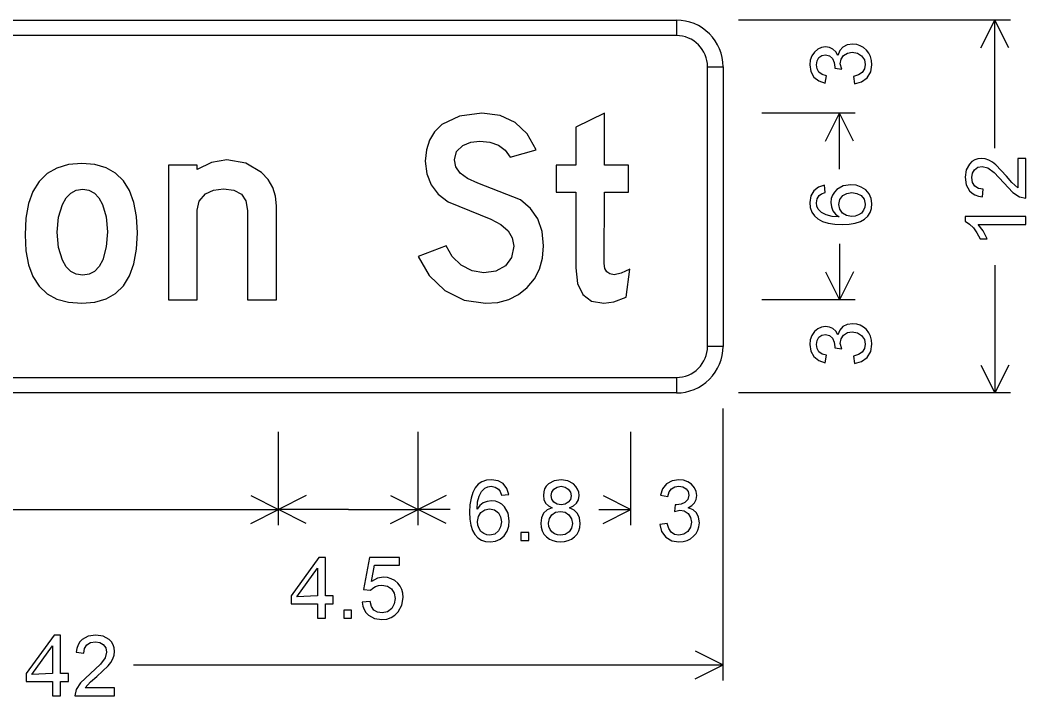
# Model space of a CAD drawing. Extents: x 1001568 to 1002149, y 1840825 to 1841423.
# Drawn here: x 1001907.88 to 1001913.28, y 1840984.14 to 1840987.76 of the extents above; entities that cross this region are included whole.
import ezdxf

# ---------------------------------------------------------------- set-up
doc = ezdxf.new("R2010")
doc.units = 0
doc.layers.add('SIGNS', color=7, linetype='Continuous')

msp = doc.modelspace()

# ---------------------------------------------------------------- linework, layer by layer
at = {"layer": 'SIGNS'}
for p, q in [((1001911.403, 1840987.7608), (1001911.403, 1840987.6774)), ((1001913.1946, 1840987.7608), (1001911.7363, 1840987.7608)), ((1001912.3613, 1840987.7608), (1001911.8613, 1840987.7608)), ((1001913.0368, 1840987.6118), (1001913.1113, 1840987.7608)), ((1001913.1113, 1840987.0744), (1001913.1113, 1840987.7608)), ((1001913.1858, 1840987.6118), (1001913.1113, 1840987.7608)), ((1001911.5696, 1840987.5108), (1001911.653, 1840987.5108)), ((1001912.3613, 1840987.2608), (1001911.8613, 1840987.2608)), ((1001912.2035, 1840987.1118), (1001912.278, 1840987.2608)), ((1001912.278, 1840986.9611), (1001912.278, 1840987.2608)), ((1001912.3525, 1840987.1118), (1001912.278, 1840987.2608)), ((1001912.278, 1840986.5604), (1001912.278, 1840986.2608)), ((1001913.1113, 1840986.4471), (1001913.1113, 1840985.7608)), ((1001912.2035, 1840986.4098), (1001912.278, 1840986.2608)), ((1001912.3525, 1840986.4098), (1001912.278, 1840986.2608)), ((1001912.3613, 1840986.2608), (1001911.8613, 1840986.2608)), ((1001912.3613, 1840986.2608), (1001911.8613, 1840986.2608)), ((1001911.653, 1840986.0108), (1001911.5696, 1840986.0108)), ((1001913.0368, 1840985.9098), (1001913.1113, 1840985.7608)), ((1001913.1858, 1840985.9098), (1001913.1113, 1840985.7608)), ((1001911.403, 1840985.8441), (1001911.403, 1840985.7608)), ((1001913.1946, 1840985.7608), (1001911.7363, 1840985.7608)), ((1001912.3613, 1840985.7608), (1001911.8613, 1840985.7608)), ((1001911.653, 1840984.2191), (1001911.653, 1840985.6774)), ((1001909.268, 1840985.0524), (1001909.268, 1840985.5524)), ((1001910.018, 1840985.0524), (1001910.018, 1840985.5524)), ((1001911.158, 1840985.0524), (1001911.158, 1840985.5524)), ((1001911.158, 1840985.0524), (1001911.158, 1840985.5524)), ((1001911.653, 1840985.0524), (1001911.653, 1840985.5524)), ((1001909.119, 1840985.2103), (1001909.268, 1840985.1358)), ((1001909.417, 1840985.2103), (1001909.268, 1840985.1358)), ((1001909.869, 1840985.2103), (1001910.018, 1840985.1358)), ((1001910.167, 1840985.2103), (1001910.018, 1840985.1358)), ((1001911.009, 1840985.2103), (1001911.158, 1840985.1358)), ((1001907.7416, 1840985.1358), (1001909.268, 1840985.1358)), ((1001909.119, 1840985.0612), (1001909.268, 1840985.1358)), ((1001909.643, 1840985.1358), (1001909.268, 1840985.1358)), ((1001909.417, 1840985.0612), (1001909.268, 1840985.1358)), ((1001909.643, 1840985.1358), (1001910.018, 1840985.1358)), ((1001909.869, 1840985.0612), (1001910.018, 1840985.1358)), ((1001910.1888, 1840985.1358), (1001910.018, 1840985.1358)), ((1001910.167, 1840985.0612), (1001910.018, 1840985.1358)), ((1001910.9871, 1840985.1358), (1001911.158, 1840985.1358)), ((1001911.009, 1840985.0612), (1001911.158, 1840985.1358)), ((1001911.504, 1840984.377), (1001911.653, 1840984.3024)), ((1001908.4893, 1840984.3024), (1001911.653, 1840984.3024)), ((1001911.504, 1840984.2279), (1001911.653, 1840984.3024))]:
    msp.add_line(p, q, dxfattribs=at)
for points in [[(1001911.403, 1840987.6774), (1001904.903, 1840987.6774), (1001904.903, 1840987.7608), (1001911.403, 1840987.7608), (1001911.403, 1840987.6774), (1001911.403, 1840987.6774)], [(1001912.3583, 1840987.4185), (1001912.3968, 1840987.4289), (1001912.4265, 1840987.4512), (1001912.4454, 1840987.4829), (1001912.4517, 1840987.5218), (1001912.4498, 1840987.5445), (1001912.4442, 1840987.5652), (1001912.435, 1840987.5838), (1001912.4221, 1840987.6004), (1001912.4066, 1840987.6138), (1001912.3893, 1840987.6236), (1001912.3703, 1840987.6293), (1001912.3496, 1840987.6313), (1001912.3199, 1840987.6275), (1001912.2965, 1840987.6163), (1001912.2798, 1840987.5977), (1001912.2692, 1840987.5717), (1001912.2575, 1840987.5915), (1001912.2424, 1840987.6057), (1001912.2245, 1840987.6142), (1001912.2032, 1840987.6171), (1001912.1816, 1840987.614), (1001912.1612, 1840987.605), (1001912.1429, 1840987.5896), (1001912.1291, 1840987.5688), (1001912.121, 1840987.5458), (1001912.1184, 1840987.5211), (1001912.1242, 1840987.4848), (1001912.1407, 1840987.4555), (1001912.1669, 1840987.4343), (1001912.2011, 1840987.4225), (1001912.2081, 1840987.4625), (1001912.1843, 1840987.4696), (1001912.1673, 1840987.4818), (1001912.1572, 1840987.499), (1001912.1539, 1840987.5213), (1001912.1573, 1840987.5423), (1001912.1672, 1840987.5596), (1001912.1825, 1840987.5709), (1001912.2019, 1840987.5746), (1001912.2243, 1840987.5692), (1001912.2407, 1840987.5541), (1001912.2501, 1840987.5337), (1001912.2532, 1840987.5086), (1001912.2532, 1840987.5022), (1001912.2897, 1840987.4978), (1001912.2816, 1840987.5257), (1001912.2862, 1840987.5506), (1001912.3, 1840987.5709), (1001912.3208, 1840987.5843), (1001912.3465, 1840987.5888), (1001912.3738, 1840987.5838), (1001912.3962, 1840987.5695), (1001912.4114, 1840987.548), (1001912.4163, 1840987.5219), (1001912.4123, 1840987.4986), (1001912.4003, 1840987.4804), (1001912.3806, 1840987.4669), (1001912.3529, 1840987.4584)], [(1001911.5696, 1840986.0108), (1001911.5696, 1840987.5108), (1001911.653, 1840987.5108), (1001911.653, 1840986.0108), (1001911.5696, 1840986.0108), (1001911.5696, 1840986.0108)], [(1001910.018, 1840986.4936), (1001910.0756, 1840986.3908), (1001910.1603, 1840986.3106), (1001910.2637, 1840986.2587), (1001910.3788, 1840986.2416), (1001910.4438, 1840986.2467), (1001910.5028, 1840986.2629), (1001910.5558, 1840986.2892), (1001910.6027, 1840986.3272), (1001910.6408, 1840986.3731), (1001910.6685, 1840986.4257), (1001910.6847, 1840986.4845), (1001910.6903, 1840986.5501), (1001910.6825, 1840986.6274), (1001910.6595, 1840986.694), (1001910.6206, 1840986.7502), (1001910.5669, 1840986.7959), (1001910.3365, 1840986.886), (1001910.2818, 1840986.9103), (1001910.2427, 1840986.9399), (1001910.2193, 1840986.9734), (1001910.2117, 1840987.0122), (1001910.2228, 1840987.0552), (1001910.2571, 1840987.0885), (1001910.2989, 1840987.1062), (1001910.3472, 1840987.1123), (1001910.4019, 1840987.1066), (1001910.4477, 1840987.0904), (1001910.4837, 1840987.063), (1001910.5104, 1840987.0252), (1001910.6498, 1840987.0655), (1001910.6023, 1840987.1508), (1001910.538, 1840987.2117), (1001910.4566, 1840987.2484), (1001910.3581, 1840987.2608), (1001910.2382, 1840987.2454), (1001910.1444, 1840987.2), (1001910.1054, 1840987.1615), (1001910.0777, 1840987.1165), (1001910.061, 1840987.0642), (1001910.0555, 1840987.0047), (1001910.063, 1840986.9366), (1001910.0861, 1840986.8774), (1001910.1243, 1840986.8272), (1001910.1781, 1840986.7859), (1001910.4076, 1840986.6938), (1001910.4611, 1840986.6648), (1001910.4995, 1840986.6313), (1001910.5224, 1840986.5924), (1001910.5302, 1840986.5486), (1001910.5188, 1840986.4876), (1001910.4851, 1840986.4425), (1001910.4338, 1840986.4146), (1001910.37, 1840986.4053), (1001910.3067, 1840986.4154), (1001910.2478, 1840986.4461), (1001910.1991, 1840986.4923), (1001910.1673, 1840986.5495)], [(1001910.758, 1840986.8377), (1001910.8628, 1840986.8377), (1001910.8628, 1840986.4314), (1001910.8721, 1840986.3482), (1001910.9003, 1840986.289), (1001910.9472, 1840986.2533), (1001911.013, 1840986.2416), (1001911.0668, 1840986.2497), (1001911.133, 1840986.274), (1001911.1536, 1840986.4248), (1001911.1059, 1840986.4025), (1001911.0695, 1840986.3953), (1001911.0458, 1840986.399), (1001911.0292, 1840986.4103), (1001911.0193, 1840986.429), (1001911.016, 1840986.4557), (1001911.0169, 1840986.8377), (1001911.1456, 1840986.8377), (1001911.1456, 1840986.9828), (1001911.0169, 1840986.9828), (1001911.0169, 1840987.2608), (1001910.8628, 1840987.1866), (1001910.8628, 1840986.9828), (1001910.758, 1840986.9828)], [(1001908.678, 1840986.2608), (1001908.8318, 1840986.2608), (1001908.8318, 1840986.7412), (1001908.8425, 1840986.7904), (1001908.876, 1840986.8283), (1001908.9186, 1840986.849), (1001908.9718, 1840986.856), (1001909.028, 1840986.8484), (1001909.0686, 1840986.8268), (1001909.0929, 1840986.7908), (1001909.101, 1840986.7403), (1001909.101, 1840986.2608), (1001909.2564, 1840986.2608), (1001909.2564, 1840986.7637), (1001909.2512, 1840986.816), (1001909.2366, 1840986.8634), (1001909.2116, 1840986.9058), (1001909.1774, 1840986.9438), (1001909.0925, 1840986.9939), (1001908.9913, 1840987.0108), (1001908.9078, 1840986.9978), (1001908.832, 1840986.959), (1001908.832, 1840986.9828), (1001908.678, 1840986.9828)], [(1001913.2355, 1840987.0186), (1001913.2355, 1840986.8616), (1001913.2024, 1840986.8903), (1001913.1739, 1840986.9238), (1001913.1175, 1840986.9845), (1001913.0984, 1840986.9994), (1001913.0791, 1840987.0101), (1001913.0599, 1840987.0164), (1001913.0406, 1840987.0186), (1001913.021, 1840987.0168), (1001913.0035, 1840987.0111), (1001912.9881, 1840987.0017), (1001912.9747, 1840986.9887), (1001912.9575, 1840986.957), (1001912.9518, 1840986.9181), (1001912.9577, 1840986.8769), (1001912.9756, 1840986.8449), (1001912.9889, 1840986.8326), (1001913.0046, 1840986.8233), (1001913.0232, 1840986.8169), (1001913.0443, 1840986.8134), (1001913.0484, 1840986.8536), (1001913.0232, 1840986.8579), (1001913.0037, 1840986.8704), (1001912.9913, 1840986.89), (1001912.9872, 1840986.916), (1001912.9912, 1840986.9392), (1001913.0024, 1840986.9583), (1001913.0205, 1840986.9716), (1001913.0431, 1840986.9761), (1001913.0741, 1840986.9678), (1001913.1083, 1840986.9432), (1001913.1589, 1840986.8876), (1001913.2076, 1840986.8361), (1001913.2436, 1840986.813), (1001913.278, 1840986.8059), (1001913.278, 1840987.0186)], [(1001913.278, 1840986.7077), (1001912.9518, 1840986.7077), (1001912.9518, 1840986.6818), (1001912.975, 1840986.6666), (1001912.9962, 1840986.6458), (1001913.0154, 1840986.6193), (1001913.0323, 1840986.5872), (1001913.0705, 1840986.5872), (1001913.0493, 1840986.6303), (1001913.022, 1840986.6652), (1001913.278, 1840986.6652)], [(1001912.3583, 1840985.9186), (1001912.3968, 1840985.9289), (1001912.4265, 1840985.9513), (1001912.4454, 1840985.983), (1001912.4517, 1840986.0219), (1001912.4498, 1840986.0446), (1001912.4442, 1840986.0653), (1001912.435, 1840986.0838), (1001912.4221, 1840986.1004), (1001912.4066, 1840986.1139), (1001912.3893, 1840986.1236), (1001912.3703, 1840986.1294), (1001912.3496, 1840986.1314), (1001912.3199, 1840986.1276), (1001912.2965, 1840986.1164), (1001912.2798, 1840986.0978), (1001912.2692, 1840986.0717), (1001912.2575, 1840986.0916), (1001912.2424, 1840986.1058), (1001912.2245, 1840986.1143), (1001912.2032, 1840986.1172), (1001912.1816, 1840986.1141), (1001912.1612, 1840986.1051), (1001912.1429, 1840986.0897), (1001912.1291, 1840986.0688), (1001912.121, 1840986.0458), (1001912.1184, 1840986.0212), (1001912.1242, 1840985.9849), (1001912.1407, 1840985.9556), (1001912.1669, 1840985.9343), (1001912.2011, 1840985.9226), (1001912.2081, 1840985.9626), (1001912.1843, 1840985.9697), (1001912.1673, 1840985.9819), (1001912.1572, 1840985.9991), (1001912.1539, 1840986.0213), (1001912.1573, 1840986.0424), (1001912.1672, 1840986.0597), (1001912.1825, 1840986.071), (1001912.2019, 1840986.0746), (1001912.2243, 1840986.0693), (1001912.2407, 1840986.0541), (1001912.2501, 1840986.0337), (1001912.2532, 1840986.0087), (1001912.2532, 1840986.0023), (1001912.2897, 1840985.9978), (1001912.2816, 1840986.0258), (1001912.2862, 1840986.0507), (1001912.3, 1840986.071), (1001912.3208, 1840986.0844), (1001912.3465, 1840986.0888), (1001912.3738, 1840986.0838), (1001912.3962, 1840986.0695), (1001912.4114, 1840986.048), (1001912.4163, 1840986.022), (1001912.4123, 1840985.9987), (1001912.4003, 1840985.9804), (1001912.3806, 1840985.9669), (1001912.3529, 1840985.9585)], [(1001904.903, 1840985.8441), (1001911.403, 1840985.8441), (1001911.403, 1840985.7608), (1001904.903, 1840985.7608), (1001904.903, 1840985.8441), (1001904.903, 1840985.8441)], [(1001911.3132, 1840985.0554), (1001911.3236, 1840985.017), (1001911.3459, 1840984.9873), (1001911.3776, 1840984.9683), (1001911.4165, 1840984.962), (1001911.4392, 1840984.9639), (1001911.46, 1840984.9695), (1001911.4785, 1840984.9787), (1001911.4951, 1840984.9917), (1001911.5085, 1840985.0072), (1001911.5183, 1840985.0245), (1001911.524, 1840985.0434), (1001911.526, 1840985.0642), (1001911.5222, 1840985.0939), (1001911.5111, 1840985.1173), (1001911.4924, 1840985.134), (1001911.4664, 1840985.1445), (1001911.4862, 1840985.1562), (1001911.5004, 1840985.1713), (1001911.5089, 1840985.1893), (1001911.5118, 1840985.2106), (1001911.5087, 1840985.2322), (1001911.4997, 1840985.2526), (1001911.4843, 1840985.2708), (1001911.4635, 1840985.2847), (1001911.4405, 1840985.2928), (1001911.4158, 1840985.2953), (1001911.3795, 1840985.2896), (1001911.3503, 1840985.2731), (1001911.329, 1840985.2469), (1001911.3172, 1840985.2127), (1001911.3572, 1840985.2057), (1001911.3643, 1840985.2295), (1001911.3765, 1840985.2465), (1001911.3937, 1840985.2565), (1001911.416, 1840985.2599), (1001911.437, 1840985.2564), (1001911.4543, 1840985.2466), (1001911.4656, 1840985.2313), (1001911.4693, 1840985.2119), (1001911.4639, 1840985.1895), (1001911.4488, 1840985.173), (1001911.4284, 1840985.1637), (1001911.4034, 1840985.1606), (1001911.3969, 1840985.1606), (1001911.3925, 1840985.124), (1001911.4204, 1840985.1322), (1001911.4453, 1840985.1276), (1001911.4656, 1840985.1138), (1001911.479, 1840985.093), (1001911.4835, 1840985.0673), (1001911.4785, 1840985.04), (1001911.4642, 1840985.0175), (1001911.4427, 1840985.0024), (1001911.4166, 1840984.9975), (1001911.3933, 1840985.0015), (1001911.3751, 1840985.0134), (1001911.3616, 1840985.0332), (1001911.3531, 1840985.0608)], [(1001910.5689, 1840984.9691), (1001910.6114, 1840984.9691), (1001910.6114, 1840985.0116), (1001910.5689, 1840985.0116)], [(1001909.7163, 1840984.6381), (1001909.72, 1840984.6173), (1001909.7269, 1840984.5991), (1001909.7368, 1840984.5831), (1001909.75, 1840984.5696), (1001909.7825, 1840984.5513), (1001909.8228, 1840984.5454), (1001909.8489, 1840984.5479), (1001909.8721, 1840984.5555), (1001909.8924, 1840984.5681), (1001909.9099, 1840984.5859), (1001909.9295, 1840984.622), (1001909.9362, 1840984.6641), (1001909.9343, 1840984.6861), (1001909.9289, 1840984.7063), (1001909.9198, 1840984.7245), (1001909.9072, 1840984.7409), (1001909.8911, 1840984.7547), (1001909.8731, 1840984.7645), (1001909.8531, 1840984.7703), (1001909.8312, 1840984.7723), (1001909.7984, 1840984.7664), (1001909.7673, 1840984.7492), (1001909.7833, 1840984.8361), (1001909.9179, 1840984.8361), (1001909.9179, 1840984.8787), (1001909.7552, 1840984.8787), (1001909.7235, 1840984.7071), (1001909.7619, 1840984.7021), (1001909.7736, 1840984.7142), (1001909.7878, 1840984.7229), (1001909.804, 1840984.7279), (1001909.8226, 1840984.7297), (1001909.8523, 1840984.7246), (1001909.8748, 1840984.7098), (1001909.8889, 1840984.687), (1001909.8937, 1840984.658), (1001909.8891, 1840984.6287), (1001909.8755, 1840984.6045), (1001909.8526, 1840984.5867), (1001909.8233, 1840984.5808), (1001909.7988, 1840984.5845), (1001909.7799, 1840984.596), (1001909.7667, 1840984.615), (1001909.7592, 1840984.6418)], [(1001909.6177, 1840984.5524), (1001909.6603, 1840984.5524), (1001909.6603, 1840984.595), (1001909.6177, 1840984.595)], [(1001908.3882, 1840984.1783), (1001908.2312, 1840984.1783), (1001908.2599, 1840984.2113), (1001908.2933, 1840984.2399), (1001908.3541, 1840984.2962), (1001908.3689, 1840984.3154), (1001908.3797, 1840984.3347), (1001908.386, 1840984.3538), (1001908.3882, 1840984.3731), (1001908.3863, 1840984.3927), (1001908.3807, 1840984.4102), (1001908.3713, 1840984.4257), (1001908.3583, 1840984.439), (1001908.3266, 1840984.4563), (1001908.2877, 1840984.462), (1001908.2465, 1840984.456), (1001908.2144, 1840984.4382), (1001908.2021, 1840984.4249), (1001908.1928, 1840984.4091), (1001908.1864, 1840984.3905), (1001908.183, 1840984.3695), (1001908.2232, 1840984.3653), (1001908.2274, 1840984.3905), (1001908.2399, 1840984.41), (1001908.2595, 1840984.4224), (1001908.2856, 1840984.4265), (1001908.3088, 1840984.4226), (1001908.3278, 1840984.4114), (1001908.3411, 1840984.3933), (1001908.3457, 1840984.3707), (1001908.3373, 1840984.3397), (1001908.3127, 1840984.3054), (1001908.2571, 1840984.2549), (1001908.2057, 1840984.2061), (1001908.1825, 1840984.1701), (1001908.1754, 1840984.1358), (1001908.3882, 1840984.1358)]]:
    msp.add_lwpolyline(points, close=True, dxfattribs=at)
for points in [[(1001908.5113, 1840986.6204), (1001908.5065, 1840986.7069), (1001908.4923, 1840986.7824), (1001908.4689, 1840986.8461), (1001908.4362, 1840986.8986), (1001908.3938, 1840986.9389), (1001908.3424, 1840986.9681), (1001908.2818, 1840986.9855), (1001908.2117, 1840986.9915), (1001908.1402, 1840986.9855), (1001908.0786, 1840986.9674), (1001908.0263, 1840986.9374), (1001907.9837, 1840986.8959), (1001907.9503, 1840986.8418), (1001907.9269, 1840986.7764), (1001907.9124, 1840986.6988), (1001907.908, 1840986.6095), (1001907.9124, 1840986.523), (1001907.9269, 1840986.4483), (1001907.9503, 1840986.3848), (1001907.9837, 1840986.3334), (1001908.0263, 1840986.2929), (1001908.0786, 1840986.2643), (1001908.1402, 1840986.2473), (1001908.2117, 1840986.2416), (1001908.2818, 1840986.2473), (1001908.3424, 1840986.2649), (1001908.3938, 1840986.2943), (1001908.4362, 1840986.3361), (1001908.4689, 1840986.3891), (1001908.4923, 1840986.4543), (1001908.5065, 1840986.5312), (1001908.5113, 1840986.6204)], [(1001912.1978, 1840986.8753), (1001912.1646, 1840986.8654), (1001912.1395, 1840986.8457), (1001912.1238, 1840986.8175), (1001912.1184, 1840986.7824), (1001912.1212, 1840986.7548), (1001912.1294, 1840986.731), (1001912.1431, 1840986.7107), (1001912.1622, 1840986.6943), (1001912.1869, 1840986.6814), (1001912.2169, 1840986.6723), (1001912.2525, 1840986.6668), (1001912.2934, 1840986.665), (1001912.3306, 1840986.6667), (1001912.3628, 1840986.672), (1001912.39, 1840986.6808), (1001912.4122, 1840986.6931), (1001912.4296, 1840986.7087), (1001912.4419, 1840986.728), (1001912.4493, 1840986.7507), (1001912.4517, 1840986.777), (1001912.4482, 1840986.8044), (1001912.4376, 1840986.8288), (1001912.4195, 1840986.8497), (1001912.395, 1840986.8655), (1001912.368, 1840986.8748), (1001912.3389, 1840986.8778), (1001912.2982, 1840986.8713), (1001912.2641, 1840986.8522), (1001912.2502, 1840986.8377), (1001912.24, 1840986.8214), (1001912.234, 1840986.8031), (1001912.2319, 1840986.7829), (1001912.2347, 1840986.7592), (1001912.243, 1840986.7384), (1001912.2567, 1840986.7202), (1001912.2759, 1840986.7051), (1001912.2377, 1840986.7079), (1001912.2062, 1840986.7159), (1001912.1818, 1840986.7285), (1001912.1642, 1840986.7463), (1001912.1564, 1840986.7621), (1001912.1539, 1840986.78), (1001912.158, 1840986.8021), (1001912.1695, 1840986.8202), (1001912.1822, 1840986.8288), (1001912.2008, 1840986.8353), (1001912.1978, 1840986.8753)], [(1001908.3502, 1840986.6258), (1001908.3437, 1840986.5441), (1001908.3247, 1840986.4756), (1001908.3052, 1840986.4389), (1001908.2808, 1840986.4131), (1001908.2514, 1840986.3975), (1001908.2174, 1840986.3924), (1001908.1829, 1840986.3971), (1001908.1535, 1840986.4125), (1001908.1282, 1840986.4377), (1001908.1083, 1840986.4734), (1001908.0877, 1840986.5417), (1001908.081, 1840986.6228), (1001908.0877, 1840986.7033), (1001908.1083, 1840986.7713), (1001908.1282, 1840986.807), (1001908.1535, 1840986.8326), (1001908.1829, 1840986.8478), (1001908.2174, 1840986.8533), (1001908.2508, 1840986.8482), (1001908.2796, 1840986.8328), (1001908.304, 1840986.8073), (1001908.3238, 1840986.7721), (1001908.3437, 1840986.7049), (1001908.3502, 1840986.6258)], [(1001912.3417, 1840986.7076), (1001912.3158, 1840986.712), (1001912.2944, 1840986.7251), (1001912.2793, 1840986.7458), (1001912.2744, 1840986.7722), (1001912.2798, 1840986.7989), (1001912.2953, 1840986.8193), (1001912.3171, 1840986.8314), (1001912.3438, 1840986.8353), (1001912.3708, 1840986.8312), (1001912.3934, 1840986.82), (1001912.4108, 1840986.7999), (1001912.4163, 1840986.7737), (1001912.4138, 1840986.7566), (1001912.407, 1840986.7407), (1001912.3954, 1840986.726), (1001912.3805, 1840986.7157), (1001912.3628, 1840986.7094), (1001912.3417, 1840986.7076)], [(1001910.5036, 1840985.216), (1001910.4937, 1840985.2491), (1001910.4741, 1840985.2743), (1001910.4459, 1840985.29), (1001910.4107, 1840985.2953), (1001910.3832, 1840985.2926), (1001910.3593, 1840985.2844), (1001910.339, 1840985.2706), (1001910.3226, 1840985.2515), (1001910.3098, 1840985.2268), (1001910.3007, 1840985.1968), (1001910.2952, 1840985.1612), (1001910.2934, 1840985.1204), (1001910.2951, 1840985.0831), (1001910.3004, 1840985.051), (1001910.3091, 1840985.0237), (1001910.3214, 1840985.0015), (1001910.337, 1840984.9842), (1001910.3563, 1840984.9719), (1001910.3791, 1840984.9645), (1001910.4053, 1840984.962), (1001910.4328, 1840984.9656), (1001910.4572, 1840984.9762), (1001910.4781, 1840984.9943), (1001910.4939, 1840985.0188), (1001910.5032, 1840985.0458), (1001910.5062, 1840985.0748), (1001910.4996, 1840985.1156), (1001910.4806, 1840985.1496), (1001910.466, 1840985.1636), (1001910.4498, 1840985.1738), (1001910.4315, 1840985.1798), (1001910.4113, 1840985.1818), (1001910.3876, 1840985.1791), (1001910.3668, 1840985.1708), (1001910.3486, 1840985.157), (1001910.3334, 1840985.1379), (1001910.3363, 1840985.1761), (1001910.3443, 1840985.2076), (1001910.3569, 1840985.2319), (1001910.3746, 1840985.2495), (1001910.3905, 1840985.2573), (1001910.4083, 1840985.2599), (1001910.4305, 1840985.2558), (1001910.4485, 1840985.2443), (1001910.4572, 1840985.2316), (1001910.4637, 1840985.213), (1001910.5036, 1840985.216)], [(1001910.7369, 1840985.1446), (1001910.7095, 1840985.1331), (1001910.69, 1840985.1155), (1001910.6784, 1840985.0917), (1001910.6746, 1840985.062), (1001910.6766, 1840985.0402), (1001910.6825, 1840985.0208), (1001910.6921, 1840985.0035), (1001910.7056, 1840984.9887), (1001910.7214, 1840984.977), (1001910.7392, 1840984.9687), (1001910.759, 1840984.9637), (1001910.781, 1840984.962), (1001910.8023, 1840984.9636), (1001910.8221, 1840984.9686), (1001910.8398, 1840984.9768), (1001910.8559, 1840984.9885), (1001910.8696, 1840985.0032), (1001910.8796, 1840985.0203), (1001910.8853, 1840985.0395), (1001910.8873, 1840985.0608), (1001910.8835, 1840985.09), (1001910.8725, 1840985.1137), (1001910.8542, 1840985.1319), (1001910.8286, 1840985.1446), (1001910.8511, 1840985.1555), (1001910.8673, 1840985.1701), (1001910.8769, 1840985.1883), (1001910.8803, 1840985.21), (1001910.8784, 1840985.2284), (1001910.8729, 1840985.245), (1001910.8639, 1840985.2598), (1001910.8513, 1840985.2728), (1001910.8209, 1840985.2897), (1001910.7839, 1840985.2953), (1001910.7472, 1840985.2898), (1001910.7173, 1840985.2733), (1001910.7047, 1840985.2605), (1001910.6959, 1840985.246), (1001910.6906, 1840985.2295), (1001910.6888, 1840985.2111), (1001910.6918, 1840985.1886), (1001910.7007, 1840985.1701), (1001910.7157, 1840985.1554), (1001910.7369, 1840985.1446)], [(1001910.7313, 1840985.2115), (1001910.7349, 1840985.2294), (1001910.7454, 1840985.2446), (1001910.7631, 1840985.2561), (1001910.7845, 1840985.2599), (1001910.8054, 1840985.256), (1001910.8225, 1840985.2449), (1001910.834, 1840985.2286), (1001910.8377, 1840985.2093), (1001910.8337, 1840985.1896), (1001910.8224, 1840985.1741), (1001910.8055, 1840985.1639), (1001910.785, 1840985.1606), (1001910.7631, 1840985.1641), (1001910.7459, 1840985.175), (1001910.7349, 1840985.1913), (1001910.7313, 1840985.2115)], [(1001910.336, 1840985.0721), (1001910.3404, 1840985.098), (1001910.3534, 1840985.1193), (1001910.3742, 1840985.1344), (1001910.4006, 1840985.1393), (1001910.4273, 1840985.134), (1001910.4476, 1840985.1185), (1001910.4597, 1840985.0966), (1001910.4636, 1840985.0699), (1001910.4596, 1840985.043), (1001910.4483, 1840985.0204), (1001910.4283, 1840985.003), (1001910.4021, 1840984.9975), (1001910.3849, 1840984.9999), (1001910.3691, 1840985.0067), (1001910.3543, 1840985.0184), (1001910.344, 1840985.0332), (1001910.3378, 1840985.051), (1001910.336, 1840985.0721)], [(1001910.7171, 1840985.062), (1001910.7217, 1840985.087), (1001910.735, 1840985.1074), (1001910.7549, 1840985.1208), (1001910.78, 1840985.1251), (1001910.8056, 1840985.1204), (1001910.8264, 1840985.1067), (1001910.8401, 1840985.0861), (1001910.8448, 1840985.0606), (1001910.8403, 1840985.0354), (1001910.8268, 1840985.0152), (1001910.8065, 1840985.0019), (1001910.7813, 1840984.9975), (1001910.764, 1840984.9995), (1001910.7482, 1840985.0059), (1001910.7344, 1840985.0157), (1001910.7248, 1840985.0284), (1001910.7189, 1840985.0438), (1001910.7171, 1840985.062)], [(1001909.477, 1840984.5524), (1001909.5196, 1840984.5524), (1001909.5196, 1840984.6304), (1001909.5615, 1840984.6304), (1001909.5615, 1840984.673), (1001909.5196, 1840984.673), (1001909.5196, 1840984.8787), (1001909.4845, 1840984.8787), (1001909.3351, 1840984.673), (1001909.3351, 1840984.6304), (1001909.477, 1840984.6304), (1001909.477, 1840984.5524)], [(1001909.477, 1840984.673), (1001909.3658, 1840984.6671), (1001909.477, 1840984.8201), (1001909.477, 1840984.673)], [(1001908.056, 1840984.1358), (1001908.0986, 1840984.1358), (1001908.0986, 1840984.2138), (1001908.1405, 1840984.2138), (1001908.1405, 1840984.2563), (1001908.0986, 1840984.2563), (1001908.0986, 1840984.462), (1001908.0635, 1840984.462), (1001907.9141, 1840984.2563), (1001907.9141, 1840984.2138), (1001908.056, 1840984.2138), (1001908.056, 1840984.1358)], [(1001908.056, 1840984.2563), (1001907.9448, 1840984.2504), (1001908.056, 1840984.4035), (1001908.056, 1840984.2563)]]:
    msp.add_lwpolyline(points, dxfattribs=at)
for centre, radius, start, end in [((1001911.403, 1840987.5108), 0.25, 0, 90.0002), ((1001911.403, 1840987.5108), 0.1667, 0, 90.0002), ((1001911.403, 1840986.0108), 0.25, 270.0001, 0.0003), ((1001911.403, 1840986.0108), 0.1667, 270.0001, 0.0003)]:
    msp.add_arc(centre, radius, start, end, dxfattribs=at)

doc.saveas('drawing.dxf')
